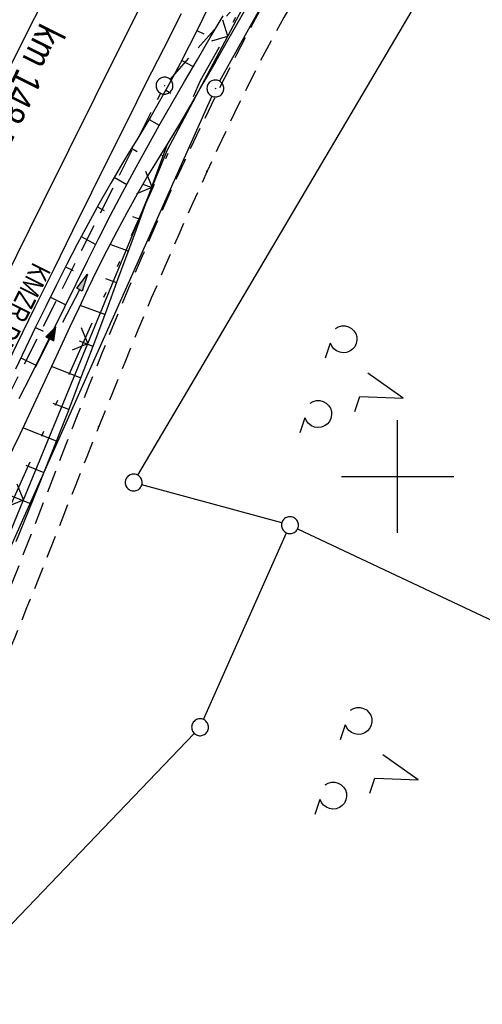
# Model space of a CAD drawing. Extents: x 510526 to 513920, y 467229 to 478797.
# Tile 393 of 467: x 512566 to 512608, y 476453 to 476541. Entities that reach past the tile are written whole.
import ezdxf

# ---------------------------------------------------------------- set-up
doc = ezdxf.new("R2010")
doc.units = 0
doc.header["$LTSCALE"] = 10
doc.header["$MEASUREMENT"] = 0
for name, pattern in [('AUSGEZOGEN', [0]), ('LT00', [0]), ('LT09', [0.54, 0.2, -0.1, 0.02, -0.1, 0.02, -0.1]), ('LT11', [0.3, 0.2, -0.1]), ('STRICHLINIE2', [0.375, 0.25, -0.125])]:
    doc.linetypes.add(name, pattern=pattern)
doc.layers.get('0').update_dxf_attribs({"linetype": 'LT00'})
for name, color, linetype in [('-Halt-Pfeil', 4, 'LT00'), ('-Haltung', 182, 'STRICHLINIE2'), ('-Haltungsbeschriftung', 182, 'LT00'), ('-ST-20-5', 250, 'LT00'), ('DFK_AB_L', 21, 'LT00'), ('DFK_AB_P', 7, 'LT00'), ('DFK_GZPKT', 250, 'LT00'), ('DFK_KATASTER', 250, 'LT00'), ('DFK_NUTZUNG', 250, 'LT00'), ('GEMARKUNGSGRENZE', 3, 'LT09'), ('PFEIL', 140, 'AUSGEZOGEN'), ('V88_AFBR_BAB', 250, 'LT00'), ('V88_BOESCH', 250, 'LT00'), ('V88_BOSCHUNG', 250, 'LT00'), ('V88_FELDWEG', 250, 'LT11'), ('V88_GRABEN', 250, 'LT00'), ('V88_KA_PRUF', 182, 'LT00'), ('V88_LD_MARK', 250, 'LT00'), ('V88_RASTER', 250, 'LT00'), ('V88_ZAUN', 40, 'LT00')]:
    doc.layers.add(name, color=color, linetype=linetype)
doc.styles.add('Arial Fett', font='txt', dxfattribs={"width": 0.8})
doc.styles.add('Haltungsbeschriftung', font='ARIAL.TTF', dxfattribs={"width": 0.75})

# ---------------------------------------------------------------- blocks, each defined once
blk = doc.blocks.new('SYMB7010')
at = {"color": 0, "linetype": 'ByBlock'}
for points in [[(-0.031408, 0.499213), (-0.093728, 0.49134), (-0.15457, 0.475719), (-0.212975, 0.452595), (-0.268021, 0.422333), (-0.31884, 0.385411), (-0.36463, 0.342411), (-0.40467, 0.29401), (-0.438329, 0.240973), (-0.465074, 0.184136), (-0.484486, 0.124395), (-0.496256, 0.062692), (-0.5002, 0)], [(-0.5002, 0), (-0.496256, -0.062692), (-0.484486, -0.124395), (-0.465075, -0.184136), (-0.438329, -0.240973), (-0.404671, -0.29401), (-0.36463, -0.342411), (-0.31884, -0.385411), (-0.268021, -0.422333), (-0.212975, -0.452595), (-0.154571, -0.475719), (-0.093728, -0.49134), (-0.031408, -0.499213), (0.031408, -0.499213)], [(0.5002, 0), (0.496256, 0.062692), (0.484485, 0.124395), (0.465074, 0.184136), (0.438329, 0.240973), (0.40467, 0.29401), (0.36463, 0.342411), (0.31884, 0.385411), (0.268021, 0.422333), (0.212975, 0.452595), (0.15457, 0.475719), (0.093728, 0.49134), (0.031408, 0.499213), (-0.031408, 0.499213)], [(0.031408, -0.499213), (0.093728, -0.491341), (0.15457, -0.475719), (0.212975, -0.452595), (0.268021, -0.422333), (0.31884, -0.385411), (0.36463, -0.342411), (0.404671, -0.294011), (0.438329, -0.240974), (0.465075, -0.184136), (0.484486, -0.124395), (0.496256, -0.062692), (0.500201, 0)]]:
    blk.add_lwpolyline(points, dxfattribs=at)
blk = doc.blocks.new('SYMB0003')
at = {"color": 0, "linetype": 'ByBlock'}
for p, q in [((-0.015712, 0), (0.010166, 0.012015)), ((0, -0.021257), (-0.015712, 0)), ((0.010166, 0.012015), (0, -0.021257))]:
    blk.add_line(p, q, dxfattribs=at)
for points in [[(-0.031395, 0.499013), (-0.093691, 0.491144), (-0.154509, 0.475528), (-0.21289, 0.452414), (-0.267913, 0.422164), (-0.318712, 0.385257), (-0.364484, 0.342274), (-0.404509, 0.293893), (-0.438154, 0.240877), (-0.464888, 0.184062), (-0.484292, 0.124345), (-0.496058, 0.062667), (-0.5, 0)], [(-0.5, 0), (-0.496058, -0.062667), (-0.484292, -0.124345), (-0.464888, -0.184062), (-0.438154, -0.240877), (-0.404509, -0.293893), (-0.364485, -0.342274), (-0.318712, -0.385257), (-0.267914, -0.422164), (-0.21289, -0.452414), (-0.154509, -0.475529), (-0.093691, -0.491144), (-0.031395, -0.499014), (0.031395, -0.499014)], [(0.5, 0), (0.496057, 0.062667), (0.484292, 0.124345), (0.464888, 0.184062), (0.438153, 0.240877), (0.404509, 0.293893), (0.364484, 0.342274), (0.318712, 0.385257), (0.267913, 0.422164), (0.21289, 0.452414), (0.154509, 0.475528), (0.093691, 0.491144), (0.031395, 0.499013), (-0.031395, 0.499013)], [(0.031395, -0.499014), (0.093691, -0.491144), (0.154509, -0.475529), (0.21289, -0.452414), (0.267914, -0.422164), (0.318712, -0.385257), (0.364485, -0.342274), (0.404509, -0.293893), (0.438154, -0.240877), (0.464889, -0.184062), (0.484292, -0.124345), (0.496058, -0.062667), (0.5, 0)]]:
    blk.add_lwpolyline(points, dxfattribs=at)
blk = doc.blocks.new('SYMB0011')
at = {"color": 0, "linetype": 'ByBlock'}
for p, q in [((0.5, 0), (-0.5, 0)), ((0, 0.5), (0, -0.5))]:
    blk.add_line(p, q, dxfattribs=at)
blk = doc.blocks.new('SYMB0024')
at = {"color": 0, "linetype": 'ByBlock'}
for p, q in [((-0.5, 0.5), (0, 0)), ((0, 0), (0.5, 0.5))]:
    blk.add_line(p, q, dxfattribs=at)
blk = doc.blocks.new('Pfreil3')
at = {"layer": 'PFEIL'}
blk.add_hatch(color=256, dxfattribs=at).paths.add_polyline_path([(-1.549, 0.273), (-1.549, -0.273), (0, 0)])
for p, q in [((-1.549, 0), (-4.831, 0)), ((-1.549, -0.273), (-1.549, 0.273)), ((-1.549, 0.273), (0, 0)), ((0, 0), (-1.549, -0.273))]:
    blk.add_line(p, q, dxfattribs=at)
blk = doc.blocks.new('SYMB7201')
at = {"color": 0, "linetype": 'ByBlock'}
for p, q in [((0, 0.385), (-0.11, 0.015)), ((-0.255, -0.385), (-0.115, -0.385)), ((0.445, -0.385), (0.585, -0.385))]:
    blk.add_line(p, q, dxfattribs=at)
for points in [[(0.25, 0.015), (0.11, 0.015), (0, 0.385)], [(-0.393816, -0.383308), (-0.416239, -0.362945), (-0.432849, -0.337617), (-0.442589, -0.308936), (-0.444836, -0.27873), (-0.439449, -0.248923), (-0.426769, -0.221415), (-0.407606, -0.197958), (-0.38318, -0.180047), (-0.355047, -0.168823), (-0.325, -0.165), (-0.294953, -0.168823), (-0.26682, -0.180047), (-0.242394, -0.197959), (-0.223231, -0.221415), (-0.210551, -0.248923), (-0.205164, -0.27873), (-0.207411, -0.308936), (-0.21715, -0.337617), (-0.233761, -0.362945), (-0.256184, -0.383308)], [(0.306185, -0.383308), (0.283761, -0.362945), (0.267151, -0.337617), (0.257411, -0.308936), (0.255164, -0.27873), (0.260552, -0.248923), (0.273231, -0.221415), (0.292394, -0.197958), (0.31682, -0.180047), (0.344953, -0.168823), (0.375, -0.165), (0.405047, -0.168823), (0.43318, -0.180047), (0.457606, -0.197959), (0.476769, -0.221415), (0.489449, -0.248923), (0.494836, -0.27873), (0.492589, -0.308936), (0.48285, -0.337617), (0.466239, -0.362945), (0.443816, -0.383308)]]:
    blk.add_lwpolyline(points, dxfattribs=at)
blk = doc.blocks.new('SYMB0070')
at = {"color": 0, "linetype": 'ByBlock'}
for p, q in [((-0.5, 0), (0.2, 0)), ((0.5, 0), (0.2, 0.1)), ((0.2, 0.1), (0.2, 0)), ((0.468, 0), (0.21, 0.086)), ((0.21, 0.086), (0.21, -0.086)), ((0.21, -0.086), (0.468, 0)), ((0.22, -0.072), (0.437, 0)), ((0.23, -0.058), (0.405, 0)), ((0.24, -0.045), (0.374, 0)), ((0.342, 0), (0.25, 0.031)), ((0.25, 0.031), (0.25, -0.031)), ((0.25, -0.031), (0.342, 0)), ((0.26, -0.017), (0.31, 0)), ((0.27, -0.003), (0.279, 0))]:
    blk.add_line(p, q, dxfattribs=at)
for points in [[(0.2, 0), (0.2, -0.1), (0.5, 0)], [(0.437, 0), (0.22, 0.072), (0.22, -0.072)], [(0.405, 0), (0.23, 0.058), (0.23, -0.058)], [(0.374, 0), (0.24, 0.045), (0.24, -0.045)], [(0.31, 0), (0.26, 0.017), (0.26, -0.017)], [(0.279, 0), (0.27, 0.003), (0.27, -0.003)]]:
    blk.add_lwpolyline(points, dxfattribs=at)

msp = doc.modelspace()

# ---------------------------------------------------------------- linework, layer by layer
at = {"layer": '-Haltung'}
for p, q in [((512579.798, 476535.232), (512610.778, 476569.946)), ((512556.772, 476489.881), (512578.962, 476534.002))]:
    msp.add_line(p, q, dxfattribs=at)
at = {"layer": 'DFK_AB_L'}
for p, q in [((512634.965, 476626.275), (512584.185, 476535.075)), ((512583.514, 476533.735), (512550.096, 476459.035))]:
    msp.add_line(p, q, dxfattribs=at)
at = {"layer": 'DFK_KATASTER'}
for p, q in [((512576.941, 476500.106), (512615.229, 476564.944)), ((512589.716, 476495.877), (512577.284, 476499.263)), ((512591.118, 476495.36), (512633.152, 476475.54)), ((512582.765, 476478.435), (512590.135, 476494.995)), ((512549.669, 476443.532), (512581.941, 476477.208))]:
    msp.add_line(p, q, dxfattribs=at)
at = {"layer": 'GEMARKUNGSGRENZE', "ltscale": 2.5, "flags": 128}
msp.add_lwpolyline([(512293.257, 476712.052), (512348.09, 476737.796), (512371.783, 476752.191), (512408.68, 476783.801), (512455.441, 476817.706), (512519.615, 476885.047), (512566.779, 476947.336), (512587.11, 476967.259), (512610.385, 476990.056), (512643.458, 477013.577), (512665.355, 477019.758), (512738.72, 477049.297), (512738.99, 477019.086), (512739.252, 476992.813), (512744.893, 476991.756), (512768.614, 476987.278), (512769.092, 476987.319), (512777.276, 476981.672), (512787, 476972.858), (512793.073, 476957.981), (512807.533, 476945.1), (512822.526, 476938.933), (512824.402, 476934.299), (512796.549, 476911.861), (512790.137, 476900.652), (512672.431, 476693.04), (512634.028, 476627.675), (512582.478, 476535.092), (512548.415, 476458.949), (512546.863, 476455.288), (512492.583, 476342.249), (512447.696, 476236.741), (512445.748, 476232.406), (512395.202, 476115.896), (512387.923, 476094.992), (512385.787, 476088.818), (512379.737, 476057.071), (512363.301, 476018.741)], dxfattribs=at)
at = {"layer": 'V88_AFBR_BAB'}
for points in [[(512523.951, 476451.071), (512526.44, 476456.256), (512528.936, 476461.439), (512531.437, 476466.619), (512533.943, 476471.796), (512537.269, 476478.648), (512540.603, 476485.497), (512543.945, 476492.341), (512546.014, 476496.567), (512548.085, 476500.791), (512550.157, 476505.014), (512552.231, 476509.237), (512554.305, 476513.46), (512556.347, 476517.618), (512558.39, 476521.776), (512560.437, 476525.933), (512562.488, 476530.086), (512564.546, 476534.237), (512566.692, 476538.545), (512568.847, 476542.849)], [(512580.772, 476541.056), (512579.198, 476537.941), (512577.627, 476534.825), (512576.06, 476531.706), (512574.499, 476528.585), (512572.813, 476525.195), (512571.134, 476521.801), (512569.46, 476518.404), (512567.791, 476515.005), (512566.125, 476511.605), (512564.46, 476508.204), (512561.94, 476503.053), (512559.42, 476497.901), (512556.899, 476492.75), (512554.377, 476487.6), (512552.329, 476483.42), (512550.281, 476479.239), (512548.235, 476475.057), (512546.193, 476470.874), (512544.157, 476466.687), (512542.15, 476462.542), (512540.148, 476458.395), (512538.152, 476454.245), (512536.159, 476450.093)]]:
    msp.add_lwpolyline(points, dxfattribs=at)
at = {"layer": 'V88_BOESCH'}
for points in [[(512583.096, 476541.424), (512582.307, 476539.818), (512581.504, 476538.219), (512580.683, 476536.63), (512579.842, 476535.053), (512578.977, 476533.489), (512578.083, 476531.94), (512577.461, 476530.9), (512576.831, 476529.865), (512576.199, 476528.831), (512575.571, 476527.794), (512574.526, 476526.019), (512573.51, 476524.227), (512572.519, 476522.421), (512571.551, 476520.603), (512570.603, 476518.773), (512569.672, 476516.934), (512568.755, 476515.087), (512567.85, 476513.234), (512566.953, 476511.375), (512566.061, 476509.514)], [(512566.138, 476494.239), (512567.679, 476498.007), (512569.192, 476501.787), (512570.677, 476505.578), (512571.827, 476508.565), (512572.962, 476511.558), (512574.086, 476514.555), (512575.199, 476517.555), (512576.304, 476520.559), (512577.404, 476523.565), (512578.499, 476526.573), (512579.592, 476529.581)]]:
    msp.add_lwpolyline(points, dxfattribs=at)
at = {"layer": 'V88_BOSCHUNG'}
for p, q in [((512582.181, 476539.565), (512582.783, 476539.266)), ((512580.826, 476536.903), (512581.853, 476536.369)), ((512579.415, 476534.273), (512579.873, 476534.019)), ((512577.931, 476531.683), (512578.834, 476531.153)), ((512576.376, 476529.121), (512576.871, 476528.826)), ((512579.179, 476528.443), (512579.063, 476528.486)), ((512574.831, 476526.543), (512575.943, 476525.899)), ((512578.154, 476525.624), (512577.372, 476525.911)), ((512573.34, 476523.921), (512573.95, 476523.588)), ((512577.126, 476522.805), (512576.503, 476523.034)), ((512571.907, 476521.276), (512573.201, 476520.591)), ((512576.095, 476519.988), (512574.465, 476520.587)), ((512570.518, 476518.607), (512571.191, 476518.261)), ((512575.058, 476517.173), (512574.084, 476517.531)), ((512569.166, 476515.919), (512570.539, 476515.235)), ((512574.011, 476514.355), (512571.802, 476515.18)), ((512567.842, 476513.217), (512568.53, 476512.884)), ((512572.955, 476511.539), (512571.739, 476512)), ((512566.538, 476510.51), (512567.889, 476509.867)), ((512571.889, 476508.728), (512569.261, 476509.741)), ((512570.812, 476505.927), (512569.403, 476506.47)), ((512569.719, 476503.125), (512566.718, 476504.299)), ((512568.611, 476500.328), (512567.019, 476500.96)), ((512567.485, 476497.529), (512564.126, 476498.899))]:
    msp.add_line(p, q, dxfattribs=at)
at = {"layer": 'V88_FELDWEG', "flags": 128}
for points in [[(512467.572, 476277.87), (512467.747, 476278.259), (512468.771, 476280.546), (512469.785, 476282.837), (512470.877, 476285.337), (512471.958, 476287.843), (512473.03, 476290.352), (512474.095, 476292.865), (512475.156, 476295.379), (512476.214, 476297.894), (512477.273, 476300.409), (512478.334, 476302.923), (512479.401, 476305.434), (512480.474, 476307.943), (512481.659, 476310.684), (512482.853, 476313.421), (512484.054, 476316.155), (512485.261, 476318.887), (512486.47, 476321.617), (512487.68, 476324.347), (512488.89, 476327.078), (512490.095, 476329.81), (512491.296, 476332.544), (512492.489, 476335.282), (512493.465, 476337.539), (512494.436, 476339.797), (512495.407, 476342.056), (512496.378, 476344.315), (512497.354, 476346.572), (512498.336, 476348.825), (512499.326, 476351.075), (512500.329, 476353.32), (512501.345, 476355.558), (512502.369, 476357.771), (512503.407, 476359.978), (512504.459, 476362.179), (512505.52, 476364.375), (512506.591, 476366.566), (512508.108, 476369.641), (512509.636, 476372.711), (512511.174, 476375.776), (512512.718, 476378.838), (512514.266, 476381.898), (512515.816, 476384.957), (512517.312, 476387.911), (512518.806, 476390.866), (512520.296, 476393.823), (512521.778, 476396.784), (512523.251, 476399.75), (512524.714, 476402.72), (512526.162, 476405.697), (512527.595, 476408.682), (512528.847, 476411.327), (512530.088, 476413.978), (512531.32, 476416.633), (512532.544, 476419.292), (512533.764, 476421.952), (512534.982, 476424.614), (512536.2, 476427.276), (512537.419, 476429.937), (512538.644, 476432.595), (512541.701, 476439.153), (512544.801, 476445.691), (512547.946, 476452.208), (512551.136, 476458.705), (512552.234, 476460.915), (512553.333, 476463.125), (512554.431, 476465.335), (512555.525, 476467.547), (512556.61, 476469.763), (512557.684, 476471.984), (512558.742, 476474.212), (512559.783, 476476.448), (512560.801, 476478.693), (512561.851, 476481.077), (512562.875, 476483.471), (512563.878, 476485.875), (512564.863, 476488.287), (512565.833, 476490.706), (512566.791, 476493.13), (512567.74, 476495.558), (512568.684, 476497.989), (512569.626, 476500.42), (512570.569, 476502.852), (512571.517, 476505.281), (512572.648, 476508.151), (512573.792, 476511.014), (512574.953, 476513.871), (512576.132, 476516.72), (512577.334, 476519.559), (512578.56, 476522.387), (512579.813, 476525.202), (512581.096, 476528.005), (512582.599, 476531.183), (512584.145, 476534.34), (512585.735, 476537.476), (512587.371, 476540.588), (512589.053, 476543.676), (512589.9, 476545.19), (512590.762, 476546.695), (512591.641, 476548.19), (512592.541, 476549.673), (512593.464, 476551.14), (512594.151, 476552.199), (512594.848, 476553.251), (512595.551, 476554.299), (512596.255, 476555.347), (512596.956, 476556.396), (512597.651, 476557.449), (512598.335, 476558.509), (512599.003, 476559.579), (512599.968, 476561.2), (512600.892, 476562.845), (512601.777, 476564.511), (512602.626, 476566.198), (512603.44, 476567.901), (512604.05, 476569.235), (512604.645, 476570.575), (512605.228, 476571.92), (512605.803, 476573.268), (512606.375, 476574.618), (512606.947, 476575.967), (512607.523, 476577.314), (512608.108, 476578.657), (512608.704, 476579.994), (512609.316, 476581.324), (512610.091, 476582.936), (512610.892, 476584.536), (512611.715, 476586.126), (512612.558, 476587.706), (512613.415, 476589.28), (512614.284, 476590.847), (512615.16, 476592.412), (512616.04, 476593.974), (512616.92, 476595.537), (512617.797, 476597.102), (512618.667, 476598.67), (512619.526, 476600.243), (512620.37, 476601.824), (512621.314, 476603.643), (512622.238, 476605.472), (512623.144, 476607.31), (512624.036, 476609.155), (512624.918, 476611.005), (512625.792, 476612.859), (512626.661, 476614.715), (512627.53, 476616.571), (512628.402, 476618.426), (512629.279, 476620.278), (512630.165, 476622.126), (512631.063, 476623.968), (512632.242, 476626.329), (512633.445, 476628.679), (512634.67, 476631.017), (512635.914, 476633.345), (512637.175, 476635.664), (512638.452, 476637.974), (512639.791, 476640.365), (512641.142, 476642.75), (512642.502, 476645.129), (512643.868, 476647.504), (512645.239, 476649.877), (512646.611, 476652.249), (512647.982, 476654.622), (512649.349, 476656.996), (512650.711, 476659.374), (512652.064, 476661.756), (512653.741, 476664.742), (512655.402, 476667.736), (512657.05, 476670.737), (512658.688, 476673.744), (512660.317, 476676.756), (512661.94, 476679.771), (512663.559, 476682.789), (512665.175, 476685.808)], [(512636.117, 476587.891), (512634.237, 476585.977), (512632.355, 476584.067), (512630.468, 476582.161), (512628.573, 476580.263), (512626.669, 476578.375), (512624.752, 476576.499), (512622.821, 476574.638), (512620.873, 476572.795), (512619.513, 476571.531), (512618.141, 476570.281), (512616.753, 476569.048), (512615.346, 476567.837), (512613.917, 476566.651), (512612.463, 476565.495), (512610.981, 476564.372), (512609.467, 476563.286), (512608.538, 476562.649), (512607.602, 476562.022), (512606.665, 476561.397), (512605.731, 476560.768), (512604.807, 476560.129), (512603.899, 476559.475), (512603.011, 476558.797), (512602.149, 476558.092), (512601.319, 476557.351), (512600.483, 476556.528), (512599.684, 476555.665), (512598.92, 476554.766), (512598.184, 476553.839), (512597.474, 476552.887), (512596.786, 476551.916), (512596.115, 476550.933), (512595.457, 476549.942), (512594.286, 476548.13), (512593.146, 476546.308), (512592.036, 476544.473), (512590.956, 476542.622), (512589.889, 476540.727), (512588.85, 476538.815), (512587.837, 476536.887), (512586.847, 476534.945), (512585.878, 476532.992), (512584.929, 476531.028), (512583.998, 476529.056), (512583.081, 476527.076), (512581.81, 476524.272), (512580.562, 476521.458), (512579.337, 476518.635), (512578.131, 476515.805), (512576.943, 476512.967), (512575.771, 476510.123), (512574.611, 476507.274), (512573.463, 476504.42), (512572.394, 476501.74), (512571.329, 476499.057), (512570.267, 476496.373), (512569.204, 476493.69), (512568.136, 476491.008), (512567.062, 476488.33), (512565.978, 476485.655), (512564.882, 476482.986), (512563.77, 476480.323), (512562.639, 476477.668), (512561.397, 476474.815), (512560.131, 476471.973), (512558.844, 476469.139), (512557.537, 476466.315), (512556.212, 476463.499), (512554.87, 476460.69), (512553.514, 476457.889), (512552.218, 476455.243), (512550.914, 476452.602), (512549.604, 476449.963), (512548.29, 476447.327), (512546.977, 476444.69), (512545.665, 476442.053), (512544.36, 476439.412), (512543.062, 476436.768), (512541.776, 476434.119), (512540.503, 476431.463), (512539.397, 476429.12), (512538.3, 476426.773), (512537.212, 476424.421), (512536.129, 476422.067), (512535.049, 476419.712), (512533.968, 476417.356), (512532.885, 476415.002), (512531.797, 476412.65), (512530.702, 476410.302), (512529.596, 476407.959), (512528.309, 476405.271), (512527.008, 476402.589), (512525.696, 476399.913), (512524.375, 476397.241), (512523.049, 476394.571), (512521.72, 476391.903), (512520.392, 476389.234), (512519.067, 476386.564), (512517.748, 476383.891), (512516.468, 476381.277), (512515.195, 476378.66), (512513.926, 476376.041), (512512.661, 476373.42), (512511.397, 476370.798), (512510.133, 476368.177), (512508.866, 476365.557), (512507.775, 476363.307), (512506.683, 476361.057), (512505.593, 476358.807), (512504.507, 476356.554), (512503.428, 476354.298), (512501.121, 476349.396), (512498.859, 476344.473), (512496.642, 476339.529), (512494.473, 476334.565), (512493.308, 476331.845), (512492.155, 476329.12), (512491.012, 476326.392), (512489.875, 476323.66), (512488.743, 476320.927), (512487.612, 476318.193), (512486.48, 476315.459), (512485.344, 476312.727), (512484.203, 476309.998), (512483.052, 476307.272), (512481.696, 476304.099), (512480.327, 476300.932), (512478.945, 476297.77), (512477.552, 476294.613), (512476.149, 476291.46), (512474.739, 476288.31), (512473.322, 476285.163), (512471.9, 476282.018), (512470.617, 476279.188), (512469.511, 476276.749)]]:
    msp.add_lwpolyline(points, dxfattribs=at)
at = {"layer": 'V88_GRABEN'}
for points in [[(512586.962, 476542.327), (512585.926, 476540.495), (512584.89, 476538.665), (512583.85, 476536.836), (512582.804, 476535.012), (512581.747, 476533.193), (512580.678, 476531.382), (512579.592, 476529.581), (512579.004, 476528.621), (512578.416, 476527.66), (512577.834, 476526.696), (512576.879, 476525.057), (512575.955, 476523.4), (512575.058, 476521.729), (512574.186, 476520.043), (512573.335, 476518.346), (512572.501, 476516.64), (512571.681, 476514.926), (512570.871, 476513.206), (512570.068, 476511.483), (512569.269, 476509.758), (512568.469, 476508.033), (512567.666, 476506.31), (512566.451, 476503.736), (512565.223, 476501.169)], [(512566.403, 476506.901), (512567.424, 476508.932), (512568.435, 476510.967), (512569.441, 476513.006), (512570.445, 476515.045), (512571.451, 476517.083), (512572.462, 476519.118), (512573.482, 476521.148), (512574.515, 476523.17), (512575.565, 476525.185), (512576.634, 476527.188), (512577.719, 476529.166), (512578.823, 476531.134), (512579.943, 476533.093), (512581.077, 476535.045), (512582.219, 476536.992), (512583.368, 476538.937), (512584.518, 476540.88)]]:
    msp.add_lwpolyline(points, dxfattribs=at)
at = {"layer": 'V88_LD_MARK'}
msp.add_lwpolyline([(512582.442, 476552.237), (512575.43, 476538.262), (512568.456, 476524.268), (512561.521, 476510.254), (512554.624, 476496.222), (512547.765, 476482.171), (512540.945, 476468.101), (512534.253, 476454.205), (512527.597, 476440.291), (512520.978, 476426.359), (512514.394, 476412.411), (512507.845, 476398.446)], dxfattribs=at)
at = {"layer": 'V88_RASTER'}
for p, q in [((512600, 476495), (512600, 476505)), ((512595.001, 476500), (512605.001, 476500))]:
    msp.add_line(p, q, dxfattribs=at)
at = {"layer": 'V88_ZAUN'}
for p, q in [((512584.925, 476539.076), (512591.938, 476552.336)), ((512572.501, 476511.806), (512578.216, 476525.674)), ((512566.787, 476497.937), (512572.501, 476511.806)), ((512561.072, 476484.068), (512566.787, 476497.937))]:
    msp.add_line(p, q, dxfattribs=at)
msp.add_lwpolyline([(512578.216, 476525.674), (512579.551, 476528.916), (512584.925, 476539.076)], dxfattribs=at)

# ---------------------------------------------------------------- block references
at = {"layer": '-Halt-Pfeil', "xscale": 3.999999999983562, "yscale": 3.999999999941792, "zscale": 4, "rotation": 63.30082902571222}
msp.add_blockref('SYMB0070', (512568.76, 476511.492), dxfattribs=at)
at = {"layer": 'DFK_AB_P', "xscale": 1.499999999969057, "yscale": 1.5, "zscale": 1.5, "rotation": 251.2881100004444}
msp.add_blockref('SYMB0003', (512583.82, 476534.42), dxfattribs=at)
at = {"layer": 'DFK_GZPKT', "xscale": 1.499999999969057, "yscale": 1.5, "zscale": 1.5, "rotation": 251.2881100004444}
for p in [(512576.56, 476499.46), (512590.44, 476495.68), (512582.46, 476477.75)]:
    msp.add_blockref('SYMB7010', p, dxfattribs=at)
at = {"layer": 'DFK_NUTZUNG', "xscale": 9.99999999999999, "yscale": 10, "zscale": 10, "rotation": 251.28826}
for p in [(512596.845, 476508.178), (512598.177, 476474.319)]:
    msp.add_blockref('SYMB7201', p, dxfattribs=at)
at = {"layer": 'PFEIL', "rotation": 62.76937678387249}
msp.add_blockref('Pfreil3', (512572.463, 476517.947), dxfattribs=at)
at = {"layer": 'V88_FELDWEG', "xscale": 0.09999999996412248, "yscale": 0.09999999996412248, "zscale": 0.1, "rotation": 239.9696990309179}
for p in [(512581.096, 476528.005), (512583.081, 476527.076), (512571.517, 476505.281), (512573.463, 476504.42)]:
    msp.add_blockref('SYMB0011', p, dxfattribs=at)
at = {"layer": 'V88_KA_PRUF', "xscale": 1.500000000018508, "yscale": 1.500000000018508, "zscale": 1.5, "rotation": 239.9696990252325}
msp.add_blockref('SYMB0003', (512579.299, 476534.672), dxfattribs=at)
at = {"layer": 'V88_ZAUN', "yscale": 2.100000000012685, "zscale": 2.1}
for p, xscale, rotation in [((512584.925, 476539.076), 2.100000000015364, 62.1279290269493), ((512578.216, 476525.674), 2.100000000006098, 67.6052390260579), ((512572.501, 476511.806), 2.100000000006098, 67.6052390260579), ((512566.787, 476497.937), 2.100000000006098, 67.6052390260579)]:
    msp.add_blockref('SYMB0024', p, dxfattribs=dict(at, xscale=xscale, rotation=rotation))

# ---------------------------------------------------------------- texts
at = {"layer": '-Haltungsbeschriftung', "style": 'Haltungsbeschriftung', "width": 0.75}
msp.add_text('KMZR DN 250', height=1.8, rotation=243.30084, dxfattribs=at).set_placement((512567.645, 476519.077))
at = {"layer": '-ST-20-5', "style": 'Arial Fett', "width": 0.8}
msp.add_text(' km 148.5', height=2.5, rotation=-116.4524, dxfattribs=at).set_placement((512568.63, 476541.041))

doc.saveas('drawing.dxf')
